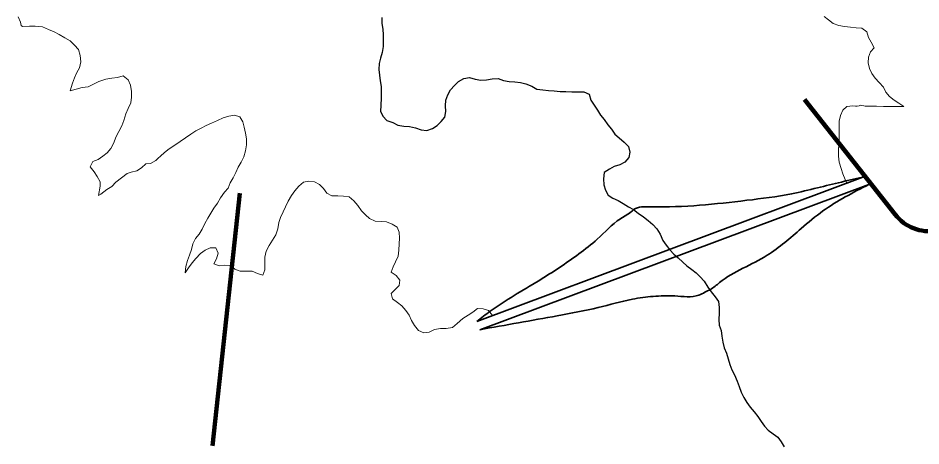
# Model space of a CAD drawing. Extents: x 553962 to 842807, y 8883888 to 9032388.
# Drawn here: x 733035 to 735084, y 8958932 to 8959902 of the extents above; entities that cross this region are included whole.
import ezdxf

# ---------------------------------------------------------------- set-up
doc = ezdxf.new("R2010")
doc.units = 0
doc.header["$LTSCALE"] = 200
for name, color, linetype, lineweight in [('24', 7, 'Continuous', 25), ('7', 7, 'Continuous', 90), ('8', 7, 'Continuous', 13)]:
    doc.layers.add(name, color=color, linetype=linetype, lineweight=lineweight)

msp = doc.modelspace()

# ---------------------------------------------------------------- linework, layer by layer
at = {"layer": '24'}
for points in [[(733860.2, 8959902.9), (733860.7, 8959889.6), (733862.5, 8959876.9), (733863.4, 8959864), (733863.7, 8959849.9), (733863.4, 8959837), (733861.1, 8959823.5), (733857.2, 8959810.9), (733854.1, 8959798.5), (733853.8, 8959785.2), (733855, 8959772.4), (733857, 8959759.4), (733858.9, 8959746.8), (733859, 8959733.6), (733858.7, 8959720.9), (733857.8, 8959703.4), (733857.6, 8959690.8), (733863, 8959679), (733871.7, 8959669.4), (733885.4, 8959664.8), (733896.9, 8959659), (733910.2, 8959656.5), (733923.4, 8959656), (733936.8, 8959652.6), (733949.7, 8959648), (733962.9, 8959647.2), (733975.6, 8959651.2), (733986.2, 8959658), (733994.9, 8959667), (734003.2, 8959676.8), (734005.4, 8959690), (734005.2, 8959702.8), (734006, 8959715.4), (734010.5, 8959727.8), (734016, 8959739.1), (734025.6, 8959748.8), (734034.4, 8959758.2), (734046.6, 8959764.4), (734059.1, 8959766.7), (734072.5, 8959763.4), (734085.2, 8959761.1), (734098.3, 8959761.5), (734111, 8959764.2), (734124.5, 8959764.4), (734136.4, 8959760.3), (734149.3, 8959757.9), (734162.2, 8959757), (734174.9, 8959755.6), (734187.2, 8959752.9), (734200.8, 8959747), (734212.5, 8959740.7), (734225.9, 8959738.8), (734238.5, 8959737.8), (734251.4, 8959736.5), (734265.3, 8959735.4), (734278, 8959735.1), (734291.5, 8959734.8), (734305.5, 8959734.6), (734319, 8959734.3), (734331.1, 8959729), (734335, 8959715.4), (734342.8, 8959704.5), (734350, 8959693), (734357.1, 8959681.8), (734365.1, 8959671.5), (734373.2, 8959659.9), (734381.5, 8959649.9), (734389.5, 8959638.6), (734399.3, 8959630), (734410.7, 8959620.2), (734420.1, 8959610.5), (734423.1, 8959597.8), (734421.3, 8959585.3), (734412.2, 8959574.8), (734400.8, 8959568.8), (734388.1, 8959565.2), (734377, 8959559.1), (734365.5, 8959551.4), (734363.3, 8959537.6), (734364.5, 8959523.6), (734368.1, 8959511.4), (734373.9, 8959500.1), (734384.8, 8959493.7), (734396.7, 8959487.8), (734408.5, 8959481), (734420.4, 8959474), (734431.6, 8959467.6)], [(734431.6, 8959467.6), (734442.2, 8959459.5), (734454.6, 8959451), (734464.8, 8959442.5), (734475.5, 8959433.5), (734485.1, 8959423.8), (734492, 8959411.7), (734498.5, 8959397.6), (734506.2, 8959386.8), (734514.6, 8959376.3), (734523.2, 8959366.7), (734533.2, 8959357.8), (734543.6, 8959348.3), (734552.9, 8959339.8), (734563.9, 8959331.8), (734574, 8959323.8), (734582.8, 8959314.8), (734592.3, 8959305), (734600.5, 8959291.5), (734608, 8959280.9), (734617.5, 8959269.6), (734624.7, 8959258.8), (734626.1, 8959245.7), (734626, 8959232.8), (734625.7, 8959218), (734626.1, 8959205.1), (734630.5, 8959193), (734632.5, 8959180.1), (734634.7, 8959167), (734637.9, 8959154.3), (734643.1, 8959141.8), (734646.8, 8959129.1), (734650.6, 8959116.5), (734655, 8959103.9), (734660.9, 8959092.6), (734667.1, 8959078.1), (734671.8, 8959066.3), (734676.4, 8959053.3), (734682.5, 8959041.6), (734688.8, 8959030.1), (734696.8, 8959019.8), (734705.8, 8959008.9), (734713.8, 8958998), (734721.6, 8958987.3), (734729.5, 8958976.4), (734737.8, 8958967), (734749.1, 8958959.3), (734759.3, 8958951.2), (734767.1, 8958940.8), (734774, 8958929.3)]]:
    msp.add_lwpolyline(points, dxfattribs=at)
at = {"layer": '7'}
for p, q in [((734819.6, 8959717.2), (735025.7, 8959456.2)), ((733475.9, 8958931.6), (733538.2, 8959504.7))]:
    msp.add_line(p, q, dxfattribs=at)
msp.add_arc((735104.2, 8959518.2), 100, 218.295, 278.7504, dxfattribs=at)
at = {"layer": '8', "lineweight": 35}
for p, q in [((734075.9, 8959213.9), (734958.7, 8959543)), ((734082.9, 8959195.2), (734965.7, 8959524.2))]:
    msp.add_line(p, q, dxfattribs=at)
at = {"layer": '8'}
for points in [[(733034.6, 8959904.5), (733040.5, 8959892.7), (733042, 8959884.7), (733044.8, 8959882.3), (733060.7, 8959883.7), (733073.4, 8959883.7), (733090.1, 8959881.8), (733104, 8959876.1), (733116.2, 8959870.5), (733127.9, 8959864.2), (733141.1, 8959856.9), (733153, 8959849.8), (733163, 8959840.3), (733171.8, 8959830.2), (733175.9, 8959817.2), (733177.2, 8959802.3), (733173.8, 8959789.2), (733167.9, 8959778.1), (733162.5, 8959766.2), (733158.5, 8959754.2), (733152.7, 8959736.8), (733180.4, 8959744.2), (733193.6, 8959745.8), (733205.6, 8959751.8), (733218, 8959758.1), (733234, 8959762.9), (733247.3, 8959765.2), (733260.6, 8959767)], [(734924.3, 8959880.8), (734910.8, 8959883), (734897.9, 8959884.7), (734885.3, 8959889.7), (734874.1, 8959897.5), (734864.3, 8959905.3)], [(734916.1, 8959527.1), (734912, 8959535.7), (734906.7, 8959548.3), (734903.2, 8959560.5), (734898.8, 8959574.8), (734897.2, 8959588.7), (734897.5, 8959601.9), (734897.9, 8959614.9), (734898.3, 8959628), (734898.4, 8959641.7), (734898.6, 8959654.3), (734898.9, 8959668), (734901.7, 8959680.7), (734906.6, 8959693.1), (734915.9, 8959701.5), (734929.9, 8959702.7), (734935.6, 8959702.1), (734939.8, 8959702.2), (734944, 8959702.4), (734947.1, 8959704), (734950.2, 8959703.2), (734954.5, 8959702.5), (734957.4, 8959701.9), (734970, 8959701.8), (734983.7, 8959701.8), (734999.3, 8959701.5), (735012.6, 8959701.3), (735026.1, 8959701.3), (735039.8, 8959701.5), (735045.8, 8959701.3), (735034.3, 8959708.7), (735023.4, 8959715.9), (735013.2, 8959723.9), (735004.8, 8959733.4), (734999.6, 8959745.4), (734989.1, 8959755.4), (734980.6, 8959765.4), (734973, 8959775.9), (734967.6, 8959787.7), (734964.8, 8959800.6), (734964.9, 8959813.3), (734969.7, 8959825.1), (734977.8, 8959834.6), (734971.4, 8959846.8), (734965.4, 8959858), (734961.1, 8959870.8), (734950.3, 8959879), (734937.2, 8959879.7), (734924.3, 8959880.8)], [(733260.6, 8959767), (733273.4, 8959770.7), (733284.6, 8959761.5), (733289.6, 8959749.7), (733292.3, 8959735.6), (733292.3, 8959722.5), (733290.6, 8959709.8), (733284.9, 8959696.9), (733279.2, 8959684.4), (733274.5, 8959669.4), (733270, 8959657.5), (733263.1, 8959644.6), (733257.1, 8959633.5), (733251.6, 8959617), (733245.2, 8959605.9), (733237.2, 8959596.3), (733227.3, 8959588.3), (733216.5, 8959581.4), (733204.7, 8959576.9), (733198.5, 8959564.2), (733207.3, 8959552.9), (733214.2, 8959542.2), (733221, 8959530.2), (733220.9, 8959520.5), (733217.1, 8959499.2), (733222.7, 8959502.2), (733236.5, 8959513), (733247.7, 8959519.8), (733256.9, 8959529.8), (733282.6, 8959549.2), (733291.7, 8959552.2), (733304.3, 8959555.2), (733315.1, 8959562.4), (733324.8, 8959571.1), (733335, 8959572.1), (733347.5, 8959578.9), (733353, 8959583.9)], [(733353, 8959583.9), (733357.8, 8959588.3), (733367.2, 8959597.1), (733377.8, 8959605.6), (733390.5, 8959613.4), (733402.4, 8959622.1), (733414.8, 8959630), (733426.7, 8959638.5), (733438.3, 8959645.8), (733450.1, 8959652.1), (733461.3, 8959657.9), (733473.6, 8959663.7), (733487.2, 8959669.4), (733500, 8959675.4), (733513.4, 8959679), (733526.1, 8959681.3), (733538.4, 8959677.7), (733544.6, 8959666.6), (733547.8, 8959654.3), (733551.3, 8959640.5), (733553.1, 8959627.7), (733552.9, 8959614.5), (733551.2, 8959600.5), (733547.4, 8959587.2), (733541, 8959575.4), (733534.4, 8959563.7), (733529.1, 8959551.9), (733522.6, 8959539.5), (733516.5, 8959528.3), (733511.3, 8959516.3), (733503.2, 8959506.8), (733494.1, 8959494.5), (733487, 8959482.4), (733479.3, 8959470.7), (733471.9, 8959459.4), (733465.2, 8959447.9), (733458.7, 8959435.6), (733452.8, 8959423), (733445.9, 8959411.6), (733437.7, 8959401.8), (733431.5, 8959389.7), (733428.1, 8959377.2), (733423.9, 8959363.8), (733419, 8959351.8), (733415.3, 8959338.4), (733414, 8959324.2), (733421.5, 8959335.3), (733429.8, 8959346.6), (733438.1, 8959356.9), (733448.5, 8959368.1), (733459.1, 8959375.8), (733470.7, 8959380.9), (733483.4, 8959381)], [(733483.4, 8959381), (733489.1, 8959369), (733485.1, 8959356.2), (733479.3, 8959344.5), (733491.3, 8959339.8), (733503.9, 8959341.1), (733516.8, 8959340.5), (733526.8, 8959332.1), (733538.7, 8959328.2), (733552.4, 8959328.2), (733566, 8959327.7), (733578.1, 8959322.5), (733590.4, 8959318.8), (733595.1, 8959331.2), (733595, 8959345.8), (733594.5, 8959359.5), (733598.2, 8959372.9), (733604.7, 8959386.1), (733612.2, 8959398.1), (733619.7, 8959409.9), (733624, 8959423.7), (733626.5, 8959437.9), (733630.6, 8959449.9), (733636.1, 8959462.7), (733641.7, 8959474.1), (733647.7, 8959486.5), (733655.4, 8959499.5), (733662.6, 8959510.1), (733672.3, 8959520.5), (733682.4, 8959529.4), (733694.6, 8959532.3), (733707.7, 8959530.2), (733718.7, 8959524.1), (733727.7, 8959515.2), (733735.3, 8959504.4), (733746.6, 8959498.8), (733760.7, 8959498.4), (733773.7, 8959498.1), (733786.6, 8959496.7), (733796.6, 8959487.2), (733805.9, 8959477.1), (733814.5, 8959464.9), (733823.2, 8959455.5), (733832.5, 8959447.1), (733845.2, 8959440.9), (733858.6, 8959440.6), (733871.3, 8959439.4), (733883.9, 8959434.8), (733895, 8959428), (733900, 8959416.4), (733900.2, 8959402.5), (733899.9, 8959389.8), (733899.4, 8959375.7), (733897.6, 8959361.9), (733891.8, 8959349.4), (733885.8, 8959337.7), (733881.9, 8959325.7), (733893.1, 8959318.1), (733901.1, 8959307.8), (733899.8, 8959295.3), (733890.9, 8959286.5), (733881.3, 8959277.1), (733885, 8959265), (733896.1, 8959256.9), (733905.8, 8959248.9)], [(733905.8, 8959248.9), (733914.7, 8959238.3), (733922.4, 8959227.9), (733927.7, 8959215.9), (733934.3, 8959204.3), (733943.4, 8959193.5), (733955.5, 8959188.2), (733968.2, 8959189.6), (733979.8, 8959195.3), (733993.5, 8959198.2), (734006.7, 8959198.1), (734021, 8959200.3), (734031.2, 8959209.3), (734044.3, 8959220.2), (734056.6, 8959228), (734067.1, 8959235.1), (734077.7, 8959242.9), (734090.7, 8959242.8), (734102.4, 8959238.5), (734111.5, 8959227.2), (734916.1, 8959527.1)]]:
    msp.add_lwpolyline(points, dxfattribs=at)
at = {"layer": '8', "lineweight": 35}
for points in [[(734075.9, 8959213.9), (734106.6, 8959237.1), (734216.6, 8959306.2), (734307.7, 8959367), (734349.6, 8959400.5), (734402, 8959446.6), (734426.1, 8959462.3), (734432.4, 8959467.5), (734470.1, 8959473.8), (734689, 8959488.5), (734790.6, 8959503.2), (734849.3, 8959516.8), (734958.7, 8959543)], [(734082.9, 8959195.2), (734258.5, 8959226.6), (734351.7, 8959245.4), (734429.2, 8959264.3), (734476.4, 8959270.6), (734525.6, 8959271.6), (734580.1, 8959273.7), (734593.7, 8959280), (734606.3, 8959286.3), (734627.2, 8959302), (734735.1, 8959363.8), (734812.6, 8959424.6), (734861.9, 8959464.4), (734965.7, 8959524.2)]]:
    msp.add_spline(points, degree=3, dxfattribs=at)

doc.saveas('drawing.dxf')
